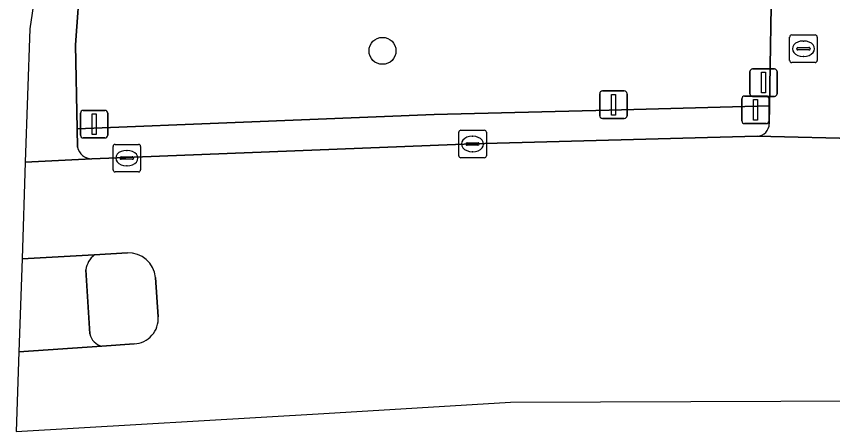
# Model space of a CAD drawing. Extents: x 160455 to 162082, y 388339 to 389736.
# Drawn here: x 160720.51 to 160750.17, y 388339.36 to 388354.43 of the extents above; entities that cross this region are included whole.
import ezdxf

# ---------------------------------------------------------------- set-up
doc = ezdxf.new("R2010")
doc.units = 0
for name, color, linetype in [('IMGEO_Boom', 7, 'Continuous'), ('IMGEO_Drukknoppaal', 7, 'Continuous'), ('IMGEO_Fietspad_gesloten', 7, 'Continuous'), ('IMGEO_Fietspad_open', 7, 'Continuous'), ('IMGEO_Groenvoorziening', 7, 'Continuous'), ('IMGEO_Kolk', 7, 'Continuous'), ('IMGEO_Lichtmast', 7, 'Continuous'), ('IMGEO_Rijbaan_regionaal_gesloten', 7, 'Continuous'), ('IMGEO_Verkeerseiland_gesloten', 7, 'Continuous'), ('IMGEO_Verkeerseiland_open', 7, 'Continuous'), ('IMGEO_Verkeersregelinstallatiepaal', 7, 'Continuous')]:
    doc.layers.add(name, color=color, linetype=linetype)

msp = doc.modelspace()

# ---------------------------------------------------------------- linework, layer by layer
at = {"layer": 'IMGEO_Boom'}
msp.add_circle((160733.817, 388353.181), 0.489, dxfattribs=at)
at = {"layer": 'IMGEO_Drukknoppaal'}
for p, q in [((160747.165, 388351.627), (160747.165, 388352.427)), ((160747.165, 388352.427), (160747.165, 388351.627)), ((160747.265, 388352.527), (160748.055, 388352.527)), ((160748.055, 388352.527), (160747.265, 388352.527)), ((160748.155, 388352.427), (160748.155, 388351.627)), ((160748.155, 388351.627), (160748.155, 388352.427)), ((160748.055, 388351.527), (160747.265, 388351.527)), ((160747.265, 388351.527), (160748.055, 388351.527))]:
    msp.add_line(p, q, dxfattribs=at)
msp.add_lwpolyline([(160747.585, 388352.402), (160747.735, 388352.402), (160747.735, 388351.652), (160747.585, 388351.652), (160747.585, 388352.402)], dxfattribs=at)
for centre, start, end in [((160747.265, 388352.427), 90, 180), ((160747.265, 388352.427), 90, 180), ((160748.055, 388352.427), 0, 90), ((160748.055, 388352.427), 360, 90), ((160747.265, 388351.627), 180, 270), ((160747.265, 388351.627), 180, 270), ((160748.055, 388351.627), 270, 0), ((160748.055, 388351.627), 270, 0)]:
    msp.add_arc(centre, 0.1, start, end, dxfattribs=at)
at = {"layer": 'IMGEO_Fietspad_gesloten'}
for points in [[(160723.347, 388345.776), (160720.722, 388345.628), (160720.61, 388342.259)], [(160723.188, 388342.909), (160723.042, 388345.234)], [(160720.61, 388342.259), (160720.61, 388342.259), (160723.615, 388342.46)]]:
    msp.add_lwpolyline(points, dxfattribs=at)
for centre, radius, start, end in [((160723.845, 388345.139), 0.808, 128.0065, 173.2579), ((160723.766, 388343.031), 0.591, 191.9479, 255.1748)]:
    msp.add_arc(centre, radius, start, end, dxfattribs=at)
at = {"layer": 'IMGEO_Fietspad_open'}
for points in [[(160723.027, 388370.891), (160722.537, 388364.323), (160721.001, 388353.982), (160720.839, 388349.143), (160723.254, 388349.266)], [(160722.737, 388349.686), (160722.724, 388350.346), (160722.659, 388353.397), (160723.03, 388358.392)], [(160747.959, 388356.253), (160747.878, 388351.191), (160747.868, 388350.538)], [(160747.432, 388350.079), (160751.412, 388349.99), (160754.57, 388350.074)]]:
    msp.add_lwpolyline(points, dxfattribs=at)
for centre, radius, start, end in [((160747.41, 388350.537), 0.458, 272.7596, 0.1846), ((160723.256, 388349.796), 0.53, 192.0123, 269.8083)]:
    msp.add_arc(centre, radius, start, end, dxfattribs=at)
at = {"layer": 'IMGEO_Groenvoorziening'}
msp.add_lwpolyline([(160723.03, 388358.392), (160722.659, 388353.397), (160722.724, 388350.346), (160728.763, 388350.589), (160735.692, 388350.873), (160742.056, 388351.028), (160747.878, 388351.191), (160747.959, 388356.253)], dxfattribs=at)
at = {"layer": 'IMGEO_Kolk'}
for p, q in [((160748.61, 388352.831), (160748.61, 388353.683)), ((160748.685, 388353.757), (160749.537, 388353.757)), ((160749.611, 388353.683), (160749.611, 388352.831)), ((160748.912, 388353.3), (160749.31, 388353.3)), ((160749.098, 388353.537), (160749.123, 388353.537)), ((160748.869, 388353.251), (160748.869, 388353.263)), ((160749.307, 388353.214), (160748.909, 388353.214)), ((160749.121, 388352.977), (160749.096, 388352.977)), ((160749.353, 388353.263), (160749.353, 388353.251)), ((160749.537, 388352.757), (160748.685, 388352.757)), ((160736.589, 388349.375), (160736.589, 388350.227)), ((160736.664, 388350.301), (160737.516, 388350.301)), ((160737.077, 388350.081), (160737.102, 388350.081)), ((160737.59, 388350.227), (160737.59, 388349.375)), ((160724.027, 388348.862), (160724.027, 388349.714)), ((160724.102, 388349.788), (160724.954, 388349.788)), ((160725.028, 388349.714), (160725.028, 388348.862)), ((160736.848, 388349.795), (160736.848, 388349.807)), ((160737.286, 388349.758), (160736.888, 388349.758)), ((160736.891, 388349.844), (160737.289, 388349.844)), ((160737.332, 388349.807), (160737.332, 388349.795)), ((160724.515, 388349.568), (160724.54, 388349.568)), ((160737.1, 388349.521), (160737.075, 388349.521)), ((160724.286, 388349.282), (160724.286, 388349.294)), ((160724.724, 388349.245), (160724.326, 388349.245)), ((160724.329, 388349.331), (160724.727, 388349.331)), ((160724.77, 388349.294), (160724.77, 388349.282)), ((160737.516, 388349.301), (160736.664, 388349.301)), ((160724.538, 388349.008), (160724.513, 388349.008)), ((160724.954, 388348.788), (160724.102, 388348.788))]:
    msp.add_line(p, q, dxfattribs=at)
for points in [[(160748.61, 388352.831), (160748.61, 388353.683)], [(160748.685, 388353.757), (160749.537, 388353.757)], [(160749.611, 388353.683), (160749.611, 388352.831)], [(160749.537, 388352.757), (160748.685, 388352.757)], [(160736.589, 388349.375), (160736.589, 388350.227)], [(160736.664, 388350.301), (160737.516, 388350.301)], [(160737.59, 388350.227), (160737.59, 388349.375)], [(160724.027, 388348.862), (160724.027, 388349.714)], [(160724.102, 388349.788), (160724.954, 388349.788)], [(160725.028, 388349.714), (160725.028, 388348.862)], [(160737.516, 388349.301), (160736.664, 388349.301)], [(160724.954, 388348.788), (160724.102, 388348.788)]]:
    msp.add_lwpolyline(points, dxfattribs=at)
for centre, radius, start, end in [((160748.687, 388353.681), 0.0765, 91.552, 178.448), ((160748.687, 388353.681), 0.0765, 91.552, 178.448), ((160749.535, 388353.681), 0.0765, 1.552, 88.448), ((160749.535, 388353.681), 0.0765, 1.552, 88.448), ((160748.909, 388353.26), 0.0403, 85.8775, 175.7526), ((160749.314, 388353.262), 0.0386, 1.7309, 96.639), ((160748.906, 388353.25), 0.0366, 178.938, 274.7102), ((160749.31, 388353.257), 0.043, 264.8664, 352.4533), ((160748.687, 388352.833), 0.0765, 181.552, 268.448), ((160748.687, 388352.833), 0.0765, 181.552, 268.448), ((160749.535, 388352.833), 0.0765, 271.552, 358.448), ((160749.535, 388352.833), 0.0765, 271.552, 358.448), ((160736.666, 388350.225), 0.0765, 91.552, 178.448), ((160736.666, 388350.225), 0.0765, 91.552, 178.448), ((160737.514, 388350.225), 0.0765, 1.552, 88.448), ((160737.514, 388350.225), 0.0765, 1.552, 88.448), ((160724.104, 388349.712), 0.0765, 91.552, 178.448), ((160724.104, 388349.712), 0.0765, 91.552, 178.448), ((160724.952, 388349.712), 0.0765, 1.552, 88.448), ((160724.952, 388349.712), 0.0765, 1.552, 88.448), ((160736.888, 388349.804), 0.0403, 85.8775, 175.7526), ((160736.885, 388349.794), 0.0366, 178.938, 274.7102), ((160737.289, 388349.801), 0.043, 264.8664, 352.4533), ((160737.293, 388349.806), 0.0386, 1.7309, 96.639), ((160724.326, 388349.291), 0.0403, 85.8775, 175.7526), ((160724.323, 388349.281), 0.0366, 178.938, 274.7102), ((160724.727, 388349.288), 0.043, 264.8664, 352.4533), ((160724.731, 388349.293), 0.0386, 1.7309, 96.639), ((160736.666, 388349.377), 0.0765, 181.552, 268.448), ((160736.666, 388349.377), 0.0765, 181.552, 268.448), ((160737.514, 388349.377), 0.0765, 271.552, 358.448), ((160737.514, 388349.377), 0.0765, 271.552, 358.448), ((160724.104, 388348.864), 0.0765, 181.552, 268.448), ((160724.104, 388348.864), 0.0765, 181.552, 268.448), ((160724.952, 388348.864), 0.0765, 271.552, 358.448), ((160724.952, 388348.864), 0.0765, 271.552, 358.448)]:
    msp.add_arc(centre, radius, start, end, dxfattribs=at)
for centre, major_axis, ratio, start_param, end_param in [((160749.097, 388353.257), (-0.387, 0.002), 0.722429, 4.712389, 7.853982), ((160749.122, 388353.257), (-0.39, 0.002), 0.717154, 1.570796, 4.712389), ((160737.076, 388349.801), (-0.387, 0.002), 0.722429, 4.712389, 7.853982), ((160737.101, 388349.801), (-0.39, 0.002), 0.717154, 1.570796, 4.712389), ((160724.514, 388349.288), (-0.387, 0.002), 0.722429, 4.712389, 7.853982), ((160724.539, 388349.288), (-0.39, 0.002), 0.717154, 1.570796, 4.712389)]:
    msp.add_ellipse(centre, major_axis=major_axis, ratio=ratio, start_param=start_param, end_param=end_param, dxfattribs=at)
at = {"layer": 'IMGEO_Lichtmast'}
for p, q in [((160722.843, 388350.122), (160722.843, 388350.922)), ((160722.843, 388350.922), (160722.843, 388350.122)), ((160722.943, 388351.022), (160723.733, 388351.022)), ((160723.733, 388351.022), (160722.943, 388351.022)), ((160723.833, 388350.922), (160723.833, 388350.122)), ((160723.833, 388350.122), (160723.833, 388350.922)), ((160723.733, 388350.022), (160722.943, 388350.022)), ((160722.943, 388350.022), (160723.733, 388350.022))]:
    msp.add_line(p, q, dxfattribs=at)
msp.add_lwpolyline([(160723.263, 388350.897), (160723.413, 388350.897), (160723.413, 388350.147), (160723.263, 388350.147), (160723.263, 388350.897)], dxfattribs=at)
for centre, start, end in [((160722.943, 388350.922), 90, 180), ((160722.943, 388350.922), 90, 180), ((160723.733, 388350.922), 0, 90), ((160723.733, 388350.922), 360, 90), ((160722.943, 388350.122), 180, 270), ((160722.943, 388350.122), 180, 270), ((160723.733, 388350.122), 270, 0), ((160723.733, 388350.122), 270, 0)]:
    msp.add_arc(centre, 0.1, start, end, dxfattribs=at)
at = {"layer": 'IMGEO_Rijbaan_regionaal_gesloten'}
for points in [[(160754.902, 388343.784), (160800.968, 388343.89), (160805.244, 388344.053), (160805.414, 388350.038), (160800.288, 388350.214), (160755.722, 388350.137), (160754.844, 388350.081), (160754.57, 388350.074), (160751.412, 388349.99), (160747.432, 388350.079), (160737.09, 388349.801), (160723.254, 388349.266), (160720.839, 388349.143), (160720.722, 388345.628)], [(160720.722, 388345.628), (160723.347, 388345.776), (160724.547, 388345.849)], [(160725.564, 388344.959), (160725.67, 388343.532)], [(160724.796, 388342.548), (160723.615, 388342.46), (160720.61, 388342.259), (160720.61, 388342.259), (160720.513, 388339.362), (160731.681, 388340.024), (160738.471, 388340.426), (160754.84, 388340.487), (160754.862, 388342.838)]]:
    msp.add_lwpolyline(points, dxfattribs=at)
for centre, radius, start, end in [((160724.595, 388344.878), 0.972, 4.7774, 92.8427), ((160724.745, 388343.473), 0.927, 273.1566, 3.6197)]:
    msp.add_arc(centre, radius, start, end, dxfattribs=at)
at = {"layer": 'IMGEO_Verkeerseiland_gesloten'}
for points in [[(160724.547, 388345.849), (160723.347, 388345.776)], [(160723.042, 388345.234), (160723.188, 388342.909)], [(160725.67, 388343.532), (160725.564, 388344.959)], [(160723.615, 388342.46), (160724.796, 388342.548)]]:
    msp.add_lwpolyline(points, dxfattribs=at)
for centre, radius, start, end in [((160723.845, 388345.139), 0.808, 128.0065, 173.2579), ((160724.595, 388344.878), 0.972, 4.7774, 92.8427), ((160724.745, 388343.473), 0.927, 273.1566, 3.6197), ((160723.766, 388343.031), 0.591, 191.9479, 255.1748)]:
    msp.add_arc(centre, radius, start, end, dxfattribs=at)
at = {"layer": 'IMGEO_Verkeerseiland_open'}
for points in [[(160747.868, 388350.538), (160747.878, 388351.191), (160742.056, 388351.028), (160735.692, 388350.873), (160728.763, 388350.589), (160722.724, 388350.346), (160722.737, 388349.686)], [(160723.254, 388349.266), (160737.09, 388349.801), (160747.432, 388350.079)]]:
    msp.add_lwpolyline(points, dxfattribs=at)
for centre, radius, start, end in [((160747.41, 388350.537), 0.458, 272.7596, 0.1846), ((160723.256, 388349.796), 0.53, 192.0123, 269.8083)]:
    msp.add_arc(centre, radius, start, end, dxfattribs=at)
at = {"layer": 'IMGEO_Verkeersregelinstallatiepaal'}
for p, q in [((160741.711, 388350.827), (160741.711, 388351.627)), ((160741.711, 388351.627), (160741.711, 388350.827)), ((160741.811, 388351.727), (160742.601, 388351.727)), ((160742.601, 388351.727), (160741.811, 388351.727)), ((160742.701, 388351.627), (160742.701, 388350.827)), ((160742.701, 388350.827), (160742.701, 388351.627)), ((160746.971, 388351.54), (160747.761, 388351.54)), ((160747.761, 388351.54), (160746.971, 388351.54)), ((160746.871, 388350.64), (160746.871, 388351.44)), ((160746.871, 388351.44), (160746.871, 388350.64)), ((160747.861, 388351.44), (160747.861, 388350.64)), ((160747.861, 388350.64), (160747.861, 388351.44)), ((160742.601, 388350.727), (160741.811, 388350.727)), ((160741.811, 388350.727), (160742.601, 388350.727)), ((160747.761, 388350.54), (160746.971, 388350.54)), ((160746.971, 388350.54), (160747.761, 388350.54))]:
    msp.add_line(p, q, dxfattribs=at)
for points in [[(160742.131, 388351.602), (160742.281, 388351.602), (160742.281, 388350.852), (160742.131, 388350.852), (160742.131, 388351.602)], [(160747.291, 388351.415), (160747.441, 388351.415), (160747.441, 388350.665), (160747.291, 388350.665), (160747.291, 388351.415)]]:
    msp.add_lwpolyline(points, dxfattribs=at)
for centre, start, end in [((160741.811, 388351.627), 90, 180), ((160741.811, 388351.627), 90, 180), ((160742.601, 388351.627), 0, 90), ((160742.601, 388351.627), 360, 90), ((160746.971, 388351.44), 90, 180), ((160746.971, 388351.44), 90, 180), ((160747.761, 388351.44), 0, 90), ((160747.761, 388351.44), 360, 90), ((160741.811, 388350.827), 180, 270), ((160741.811, 388350.827), 180, 270), ((160742.601, 388350.827), 270, 0), ((160742.601, 388350.827), 270, 0), ((160746.971, 388350.64), 180, 270), ((160746.971, 388350.64), 180, 270), ((160747.761, 388350.64), 270, 0), ((160747.761, 388350.64), 270, 0)]:
    msp.add_arc(centre, 0.1, start, end, dxfattribs=at)

doc.saveas('drawing.dxf')
